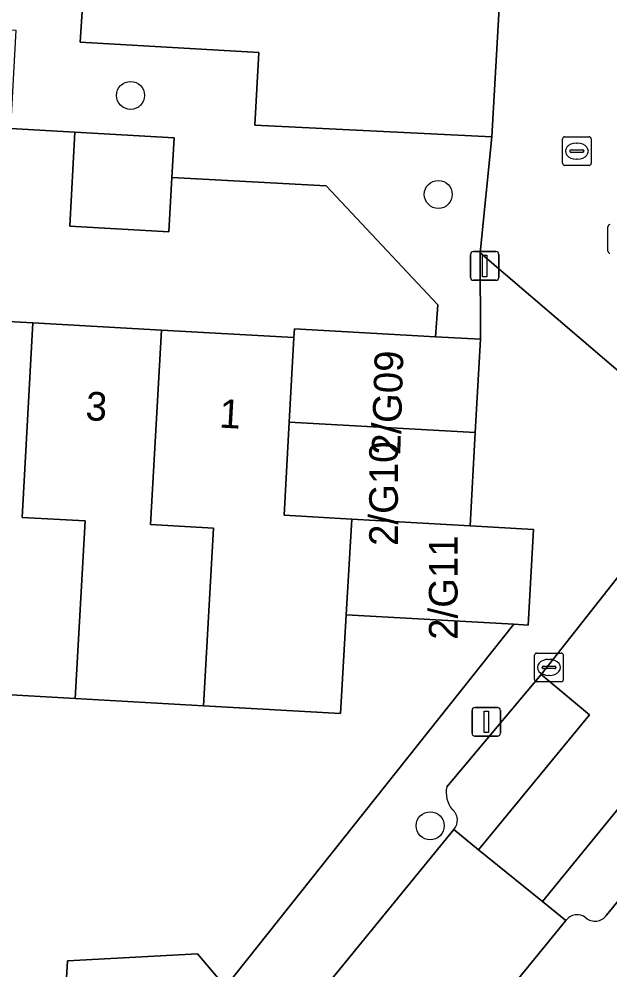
# Model space of a CAD drawing. Extents: x 162989 to 165008, y 383432 to 384338.
# Drawn here: x 164665.93 to 164686.55, y 383638.25 to 383671.45 of the extents above; entities that cross this region are included whole.
import ezdxf

# ---------------------------------------------------------------- set-up
doc = ezdxf.new("R2010")
doc.units = 0
for name, color, linetype in [('IMGEO_Boom', 7, 'Continuous'), ('IMGEO_Erf', 7, 'Continuous'), ('IMGEO_Kolk', 7, 'Continuous'), ('IMGEO_Lichtmast', 7, 'Continuous'), ('IMGEO_Pand', 7, 'Continuous'), ('IMGEO_Pand_nummerreeks', 7, 'Continuous'), ('IMGEO_Parkeervlak_open', 7, 'Continuous'), ('IMGEO_Rijbaan_lokaal_open', 7, 'Continuous'), ('IMGEO_Rioolput', 7, 'Continuous'), ('IMGEO_Voetpad_open', 7, 'Continuous')]:
    doc.layers.add(name, color=color, linetype=linetype)

msp = doc.modelspace()

# ---------------------------------------------------------------- linework, layer by layer
at = {"layer": 'IMGEO_Boom'}
for centre in [(164669.818, 383668.784), (164680.556, 383665.328), (164680.274, 383643.289)]:
    msp.add_circle(centre, 0.489, dxfattribs=at)
at = {"layer": 'IMGEO_Erf'}
for points in [[(164675.535, 383660.638), (164680.462, 383660.362), (164680.541, 383661.472), (164676.64, 383665.629), (164671.259, 383665.922), (164671.153, 383664.025), (164667.694, 383664.219), (164667.878, 383667.497), (164665.626, 383667.626), (164665.466, 383664.766), (164662.205, 383664.948), (164658.943, 383665.131), (164657.463, 383665.2), (164657.305, 383661.351), (164661.934, 383661.092), (164666.413, 383660.84), (164670.892, 383660.589), (164675.518, 383660.33)], [(164677.343, 383650.651), (164677.15, 383647.213), (164672.362, 383647.481), (164667.883, 383647.732), (164663.404, 383647.982), (164658.795, 383648.24), (164659.142, 383654.443), (164656.924, 383654.567), (164657.049, 383656.792), (164654.124, 383656.888), (164653.456, 383640.098), (164663.179, 383639.621), (164662.992, 383636.162), (164667.45, 383635.827), (164667.621, 383638.572), (164672.155, 383638.813), (164673.127, 383637.665), (164683.196, 383650.323)]]:
    msp.add_lwpolyline(points, close=True, dxfattribs=at)
at = {"layer": 'IMGEO_Kolk'}
for p, q in [((164684.967, 383667.34), (164685.819, 383667.34)), ((164684.892, 383666.414), (164684.892, 383667.266)), ((164685.38, 383667.12), (164685.405, 383667.12)), ((164685.893, 383667.266), (164685.893, 383666.414)), ((164685.151, 383666.834), (164685.151, 383666.846)), ((164685.589, 383666.797), (164685.191, 383666.797)), ((164685.194, 383666.883), (164685.592, 383666.883)), ((164685.635, 383666.846), (164685.635, 383666.834)), ((164685.819, 383666.34), (164684.967, 383666.34)), ((164685.403, 383666.56), (164685.378, 383666.56)), ((164683.92, 383648.392), (164683.92, 383649.244)), ((164683.995, 383649.318), (164684.847, 383649.318)), ((164684.408, 383649.098), (164684.433, 383649.098)), ((164684.921, 383649.244), (164684.921, 383648.392)), ((164684.179, 383648.812), (164684.179, 383648.824)), ((164684.617, 383648.775), (164684.219, 383648.775)), ((164684.222, 383648.861), (164684.62, 383648.861)), ((164684.663, 383648.824), (164684.663, 383648.812)), ((164684.431, 383648.538), (164684.406, 383648.538)), ((164684.847, 383648.318), (164683.995, 383648.318))]:
    msp.add_line(p, q, dxfattribs=at)
for points in [[(164684.967, 383667.34), (164685.819, 383667.34)], [(164684.892, 383666.414), (164684.892, 383667.266)], [(164685.893, 383667.266), (164685.893, 383666.414)], [(164685.819, 383666.34), (164684.967, 383666.34)], [(164683.92, 383648.392), (164683.92, 383649.244)], [(164683.995, 383649.318), (164684.847, 383649.318)], [(164684.921, 383649.244), (164684.921, 383648.392)], [(164684.847, 383648.318), (164683.995, 383648.318)]]:
    msp.add_lwpolyline(points, dxfattribs=at)
for centre, radius, start, end in [((164684.969, 383667.264), 0.0765, 91.552, 178.448), ((164684.969, 383667.264), 0.0765, 91.552, 178.448), ((164685.817, 383667.264), 0.0765, 1.552, 88.448), ((164685.817, 383667.264), 0.0765, 1.552, 88.448), ((164685.191, 383666.843), 0.0403, 85.8775, 175.7526), ((164685.188, 383666.833), 0.0366, 178.938, 274.7102), ((164685.592, 383666.84), 0.043, 264.8664, 352.4533), ((164685.596, 383666.845), 0.0386, 1.7309, 96.639), ((164684.969, 383666.416), 0.0765, 181.552, 268.448), ((164684.969, 383666.416), 0.0765, 181.552, 268.448), ((164685.817, 383666.416), 0.0765, 271.552, 358.448), ((164685.817, 383666.416), 0.0765, 271.552, 358.448), ((164683.997, 383649.242), 0.0765, 91.552, 178.448), ((164683.997, 383649.242), 0.0765, 91.552, 178.448), ((164684.845, 383649.242), 0.0765, 1.552, 88.448), ((164684.845, 383649.242), 0.0765, 1.552, 88.448), ((164684.219, 383648.821), 0.0403, 85.8775, 175.7526), ((164684.216, 383648.811), 0.0366, 178.938, 274.7102), ((164684.62, 383648.818), 0.043, 264.8664, 352.4533), ((164684.624, 383648.823), 0.0386, 1.7309, 96.639), ((164683.997, 383648.394), 0.0765, 181.552, 268.448), ((164683.997, 383648.394), 0.0765, 181.552, 268.448), ((164684.845, 383648.394), 0.0765, 271.552, 358.448), ((164684.845, 383648.394), 0.0765, 271.552, 358.448)]:
    msp.add_arc(centre, radius, start, end, dxfattribs=at)
for centre, major_axis, ratio, start_param, end_param in [((164685.379, 383666.84), (-0.387, 0.002), 0.722429, 4.712389, 7.853982), ((164685.404, 383666.84), (-0.39, 0.002), 0.717154, 1.570796, 4.712389), ((164684.407, 383648.818), (-0.387, 0.002), 0.722429, 4.712389, 7.853982), ((164684.432, 383648.818), (-0.39, 0.002), 0.717154, 1.570796, 4.712389)]:
    msp.add_ellipse(centre, major_axis=major_axis, ratio=ratio, start_param=start_param, end_param=end_param, dxfattribs=at)
at = {"layer": 'IMGEO_Lichtmast'}
for p, q in [((164681.781, 383663.331), (164682.571, 383663.331)), ((164682.571, 383663.331), (164681.781, 383663.331)), ((164681.681, 383662.431), (164681.681, 383663.231)), ((164681.681, 383663.231), (164681.681, 383662.431)), ((164682.671, 383663.231), (164682.671, 383662.431)), ((164682.671, 383662.431), (164682.671, 383663.231)), ((164682.571, 383662.331), (164681.781, 383662.331)), ((164681.781, 383662.331), (164682.571, 383662.331)), ((164681.834, 383647.418), (164682.624, 383647.418)), ((164682.624, 383647.418), (164681.834, 383647.418)), ((164681.734, 383646.518), (164681.734, 383647.318)), ((164681.734, 383647.318), (164681.734, 383646.518)), ((164682.724, 383647.318), (164682.724, 383646.518)), ((164682.724, 383646.518), (164682.724, 383647.318)), ((164682.624, 383646.418), (164681.834, 383646.418)), ((164681.834, 383646.418), (164682.624, 383646.418))]:
    msp.add_line(p, q, dxfattribs=at)
for points in [[(164682.101, 383663.206), (164682.251, 383663.206), (164682.251, 383662.456), (164682.101, 383662.456), (164682.101, 383663.206)], [(164682.154, 383647.293), (164682.304, 383647.293), (164682.304, 383646.543), (164682.154, 383646.543), (164682.154, 383647.293)]]:
    msp.add_lwpolyline(points, dxfattribs=at)
for centre, start, end in [((164681.781, 383663.231), 90, 180), ((164681.781, 383663.231), 90, 180), ((164682.571, 383663.231), 0, 90), ((164682.571, 383663.231), 360, 90), ((164681.781, 383662.431), 180, 270), ((164681.781, 383662.431), 180, 270), ((164682.571, 383662.431), 270, 0), ((164682.571, 383662.431), 270, 0), ((164681.834, 383647.318), 90, 180), ((164681.834, 383647.318), 90, 180), ((164682.624, 383647.318), 0, 90), ((164682.624, 383647.318), 360, 90), ((164681.834, 383646.518), 180, 270), ((164681.834, 383646.518), 180, 270), ((164682.624, 383646.518), 270, 0), ((164682.624, 383646.518), 270, 0)]:
    msp.add_arc(centre, 0.1, start, end, dxfattribs=at)
at = {"layer": 'IMGEO_Pand'}
for points in [[(164667.878, 383667.497), (164667.694, 383664.219), (164671.153, 383664.025), (164671.259, 383665.922), (164671.337, 383667.303)], [(164663.404, 383647.982), (164667.883, 383647.732), (164668.23, 383653.932), (164666.033, 383654.055), (164666.413, 383660.84), (164661.934, 383661.092), (164661.554, 383654.306), (164663.751, 383654.183)], [(164667.883, 383647.732), (164672.362, 383647.481), (164672.709, 383653.681), (164670.512, 383653.804), (164670.892, 383660.589), (164666.413, 383660.84), (164666.033, 383654.055), (164668.23, 383653.932)], [(164672.362, 383647.481), (164677.15, 383647.213), (164677.343, 383650.651), (164677.535, 383653.994), (164675.173, 383654.126), (164675.355, 383657.382), (164675.518, 383660.33), (164670.892, 383660.589), (164670.512, 383653.804), (164672.709, 383653.681)], [(164681.848, 383657.017), (164682.03, 383660.274), (164680.462, 383660.362), (164675.535, 383660.638), (164675.518, 383660.33), (164675.355, 383657.382)], [(164681.665, 383653.759), (164681.848, 383657.017), (164675.355, 383657.382), (164675.173, 383654.126), (164677.535, 383653.994)], [(164681.665, 383653.759), (164677.535, 383653.994), (164677.343, 383650.651), (164683.196, 383650.323), (164683.697, 383650.295), (164683.884, 383653.635)], [(164672.88, 383637.278), (164673.022, 383637.43), (164673.127, 383637.665), (164672.155, 383638.813), (164667.621, 383638.572), (164667.45, 383635.827), (164669.423, 383635.704), (164671.295, 383635.588)]]:
    msp.add_lwpolyline(points, close=True, dxfattribs=at)
at = {"layer": 'IMGEO_Parkeervlak_open'}
msp.add_lwpolyline([(164682.427, 383667.338), (164682.703, 383672.26), (164668.211, 383672.977), (164668.055, 383670.639), (164674.296, 383670.288), (164674.153, 383667.743)], close=True, dxfattribs=at)
for points in [[(164702.186, 383661.039), (164701.374, 383661.707), (164684.196, 383640.646), (164685.006, 383639.984)], [(164686.423, 383640.165), (164702.304, 383659.636)], [(164685.835, 383647.159), (164684.148, 383648.569), (164680.852, 383644.646)], [(164681.1, 383643.159), (164681.959, 383642.448), (164685.835, 383647.159)]]:
    msp.add_lwpolyline(points, dxfattribs=at)
for centre, radius, start, end in [((164681.791, 383644.452), 0.959, 168.3251, 218.0583), ((164680.745, 383643.481), 0.479, 317.8315, 52.5867), ((164685.404, 383639.681), 0.501, 52.3445, 142.7061), ((164686.028, 383640.435), 0.479, 228.4389, 325.6331)]:
    msp.add_arc(centre, radius, start, end, dxfattribs=at)
at = {"layer": 'IMGEO_Rijbaan_lokaal_open'}
for points in [[(164687.456, 383667.611), (164687.468, 383667.9), (164687.864, 383677.035), (164675.867, 383677.639), (164659.975, 383678.44), (164660.019, 383679.076), (164658.237, 383679.165), (164655.293, 383679.312), (164654.08, 383679.248), (164653.906, 383675.66), (164653.81, 383673.689), (164659.407, 383673.412), (164668.211, 383672.977), (164682.703, 383672.26), (164682.427, 383667.338), (164682.021, 383663.284), (164688.131, 383658.066), (164690.223, 383656.283), (164692.275, 383659.113), (164690.75, 383660.108), (164689.125, 383661.453)], [(164674.688, 383627.321), (164677.227, 383630.437), (164685.006, 383639.984), (164684.196, 383640.646), (164681.959, 383642.448), (164681.1, 383643.159), (164673.225, 383633.507), (164667.223, 383626.15), (164660.455, 383617.855), (164665.142, 383614.03), (164675.054, 383626.199), (164674.676, 383626.601)]]:
    msp.add_lwpolyline(points, dxfattribs=at)
msp.add_lwpolyline([(164701.374, 383661.707), (164702.186, 383661.039), (164707.833, 383667.972), (164704.817, 383670.422), (164694.281, 383657.457), (164693.113, 383658.421), (164692.275, 383659.113), (164690.223, 383656.283), (164684.148, 383648.569), (164685.835, 383647.159), (164681.959, 383642.448), (164684.196, 383640.646)], close=True, dxfattribs=at)
at = {"layer": 'IMGEO_Rioolput'}
msp.add_line((164686.474, 383663.348), (164686.474, 383664.2), dxfattribs=at)
msp.add_lwpolyline([(164686.474, 383663.348), (164686.474, 383664.2)], dxfattribs=at)
for centre, start, end in [((164686.551, 383664.198), 91.552, 178.448), ((164686.551, 383664.198), 91.552, 178.448), ((164686.551, 383663.35), 181.552, 268.448), ((164686.551, 383663.35), 181.552, 268.448)]:
    msp.add_arc(centre, 0.0765, start, end, dxfattribs=at)
at = {"layer": 'IMGEO_Voetpad_open'}
msp.add_lwpolyline([(164682.427, 383667.338), (164674.153, 383667.743), (164674.296, 383670.288), (164668.055, 383670.639), (164668.211, 383672.977), (164659.407, 383673.412), (164659.296, 383671.426), (164662.558, 383671.243), (164665.818, 383671.061), (164665.626, 383667.626), (164667.878, 383667.497), (164671.337, 383667.303), (164671.259, 383665.922), (164676.64, 383665.629), (164680.541, 383661.472), (164680.462, 383660.362), (164682.03, 383660.274), (164682.021, 383663.284)], close=True, dxfattribs=at)
for points in [[(164680.852, 383644.646), (164684.148, 383648.569), (164690.223, 383656.283), (164688.131, 383658.066), (164682.021, 383663.284), (164682.03, 383660.274), (164681.848, 383657.017), (164681.665, 383653.759), (164683.884, 383653.635), (164683.697, 383650.295), (164683.196, 383650.323), (164673.127, 383637.665), (164673.022, 383637.43), (164672.88, 383637.278), (164673.808, 383636.533)], [(164702.304, 383659.636), (164686.423, 383640.165)], [(164673.225, 383633.507), (164681.1, 383643.159)], [(164685.006, 383639.984), (164677.227, 383630.437), (164674.688, 383627.321)]]:
    msp.add_lwpolyline(points, dxfattribs=at)
for centre, radius, start, end in [((164681.791, 383644.452), 0.959, 168.3251, 218.0583), ((164680.745, 383643.481), 0.479, 317.8315, 52.5867), ((164685.404, 383639.681), 0.501, 52.3445, 142.7061), ((164686.028, 383640.435), 0.479, 228.4389, 325.6331)]:
    msp.add_arc(centre, radius, start, end, dxfattribs=at)

# ---------------------------------------------------------------- texts
at = {"layer": 'IMGEO_Pand_nummerreeks'}
for s, rotation, p in [('2/G09', 88.2101, (164679.229, 383656.22)), ('3', 356.7914, (164668.23, 383657.453)), ('1', 356.7914, (164672.897, 383657.192)), ('2/G10', 90, (164679.147, 383653.06)), ('2/G11', 90, (164681.23, 383649.782))]:
    msp.add_text(s, height=1, rotation=rotation, dxfattribs=at).set_placement(p)

doc.saveas('drawing.dxf')
